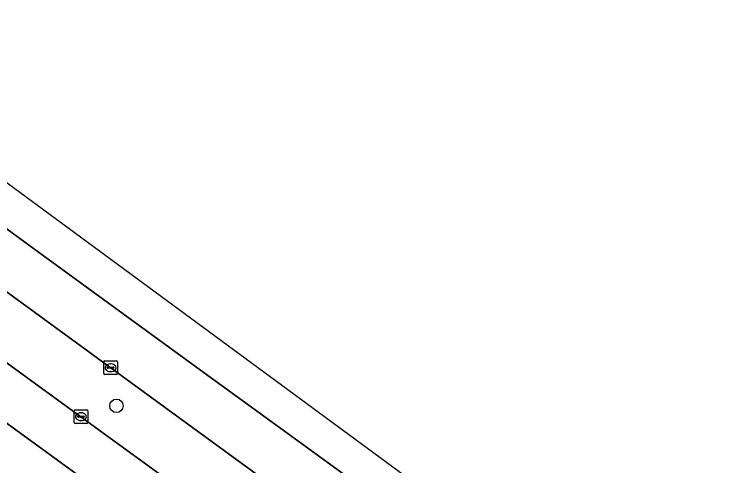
# Model space of a CAD drawing. Extents: x 159039 to 160102, y 381214 to 382524.
# Drawn here: x 159868.6 to 159920.8, y 382318.1 to 382351 of the extents above; entities that cross this region are included whole.
import ezdxf

# ---------------------------------------------------------------- set-up
doc = ezdxf.new("R2010")
doc.units = 0
for name, color, linetype in [('IMGEO_Berm_groen', 7, 'Continuous'), ('IMGEO_Boom', 7, 'Continuous'), ('IMGEO_Kolk', 7, 'Continuous'), ('IMGEO_Rijbaan_lokaal_gesloten', 7, 'Continuous'), ('IMGEO_Rijbaan_lokaal_open', 7, 'Continuous'), ('IMGEO_Rijbaan_regionaal_gesloten', 7, 'Continuous')]:
    doc.layers.add(name, color=color, linetype=linetype)

msp = doc.modelspace()

# ---------------------------------------------------------------- linework, layer by layer
at = {"layer": 'IMGEO_Berm_groen'}
for points in [[(159951.408, 382270.111), (159950.255, 382270.973), (159942.86, 382276.362), (159898.832, 382308.266), (159879.476, 382322.389), (159862.74, 382334.601), (159851.859, 382342.552), (159851.467, 382342.838), (159848.225, 382345.207), (159847.909, 382345.438), (159842.302, 382349.754), (159825.931, 382361.611), (159744.721, 382421.135)], [(159814.386, 382364.635), (159823.95, 382357.69), (159839.763, 382346.189), (159845.434, 382342.048), (159845.746, 382341.819), (159848.991, 382339.449), (159849.389, 382339.159), (159855.959, 382334.361), (159873.422, 382321.67), (159887.61, 382311.346), (159900.987, 382301.618), (159914.337, 382291.879), (159928.499, 382281.523), (159941.854, 382271.835), (159958.631, 382259.627), (159959.363, 382259.335), (159961.321, 382259.474), (159962.021, 382259.918), (159962.132, 382260.303), (159962.029, 382260.631), (159959.726, 382262.945), (159955.115, 382267.122)]]:
    msp.add_lwpolyline(points, dxfattribs=at)
at = {"layer": 'IMGEO_Boom'}
msp.add_circle((159876.002, 382322.46), 0.489, dxfattribs=at)
at = {"layer": 'IMGEO_Kolk'}
for p, q in [((159875.073, 382324.81), (159875.073, 382325.662)), ((159875.148, 382325.736), (159876, 382325.736)), ((159876.074, 382325.662), (159876.074, 382324.81)), ((159875.332, 382325.23), (159875.332, 382325.242)), ((159875.77, 382325.193), (159875.372, 382325.193)), ((159875.375, 382325.279), (159875.773, 382325.279)), ((159875.561, 382325.516), (159875.586, 382325.516)), ((159875.816, 382325.242), (159875.816, 382325.23)), ((159876, 382324.736), (159875.148, 382324.736)), ((159875.584, 382324.956), (159875.559, 382324.956)), ((159872.921, 382321.245), (159872.921, 382322.097)), ((159872.996, 382322.171), (159873.848, 382322.171)), ((159873.409, 382321.951), (159873.434, 382321.951)), ((159873.922, 382322.097), (159873.922, 382321.245)), ((159873.18, 382321.665), (159873.18, 382321.677)), ((159873.618, 382321.628), (159873.22, 382321.628)), ((159873.223, 382321.714), (159873.621, 382321.714)), ((159873.664, 382321.677), (159873.664, 382321.665)), ((159873.848, 382321.171), (159872.996, 382321.171)), ((159873.432, 382321.391), (159873.407, 382321.391))]:
    msp.add_line(p, q, dxfattribs=at)
for points in [[(159875.073, 382324.81), (159875.073, 382325.662)], [(159875.148, 382325.736), (159876, 382325.736)], [(159876.074, 382325.662), (159876.074, 382324.81)], [(159876, 382324.736), (159875.148, 382324.736)], [(159872.921, 382321.245), (159872.921, 382322.097)], [(159872.996, 382322.171), (159873.848, 382322.171)], [(159873.922, 382322.097), (159873.922, 382321.245)], [(159873.848, 382321.171), (159872.996, 382321.171)]]:
    msp.add_lwpolyline(points, dxfattribs=at)
for centre, radius, start, end in [((159875.15, 382325.66), 0.0765, 91.552, 178.448), ((159875.15, 382325.66), 0.0765, 91.552, 178.448), ((159875.998, 382325.66), 0.0765, 1.552, 88.448), ((159875.998, 382325.66), 0.0765, 1.552, 88.448), ((159875.372, 382325.239), 0.0403, 85.8775, 175.7526), ((159875.369, 382325.229), 0.0366, 178.938, 274.7102), ((159875.773, 382325.236), 0.043, 264.8664, 352.4533), ((159875.777, 382325.241), 0.0386, 1.7309, 96.639), ((159875.15, 382324.812), 0.0765, 181.552, 268.448), ((159875.15, 382324.812), 0.0765, 181.552, 268.448), ((159875.998, 382324.812), 0.0765, 271.552, 358.448), ((159875.998, 382324.812), 0.0765, 271.552, 358.448), ((159872.998, 382322.095), 0.0765, 91.552, 178.448), ((159872.998, 382322.095), 0.0765, 91.552, 178.448), ((159873.846, 382322.095), 0.0765, 1.552, 88.448), ((159873.846, 382322.095), 0.0765, 1.552, 88.448), ((159873.22, 382321.674), 0.0403, 85.8775, 175.7526), ((159873.217, 382321.664), 0.0366, 178.938, 274.7102), ((159873.621, 382321.671), 0.043, 264.8664, 352.4533), ((159873.625, 382321.676), 0.0386, 1.7309, 96.639), ((159872.998, 382321.247), 0.0765, 181.552, 268.448), ((159872.998, 382321.247), 0.0765, 181.552, 268.448), ((159873.846, 382321.247), 0.0765, 271.552, 358.448), ((159873.846, 382321.247), 0.0765, 271.552, 358.448)]:
    msp.add_arc(centre, radius, start, end, dxfattribs=at)
for centre, major_axis, ratio, start_param, end_param in [((159875.56, 382325.236), (-0.387, 0.002), 0.722429, 4.712389, 7.853982), ((159875.585, 382325.236), (-0.39, 0.002), 0.717154, 1.570796, 4.712389), ((159873.408, 382321.671), (-0.387, 0.002), 0.722429, 4.712389, 7.853982), ((159873.433, 382321.671), (-0.39, 0.002), 0.717154, 1.570796, 4.712389)]:
    msp.add_ellipse(centre, major_axis=major_axis, ratio=ratio, start_param=start_param, end_param=end_param, dxfattribs=at)
at = {"layer": 'IMGEO_Rijbaan_lokaal_gesloten'}
msp.add_lwpolyline([(159867.707, 382317.081), (159869.938, 382315.452), (159882.52, 382306.304), (159896.64, 382295.974), (159910.01, 382286.237), (159924.195, 382275.892), (159931.071, 382270.91), (159936.658, 382266.862), (159937.573, 382266.199), (159950.94, 382256.441), (159959.848, 382250), (159962.347, 382248.193), (159964.399, 382250.985), (159963.943, 382251.311), (159860.098, 382326.954)], dxfattribs=at)
at = {"layer": 'IMGEO_Rijbaan_lokaal_open'}
for points in [[(159887.61, 382311.346), (159873.422, 382321.67), (159855.959, 382334.361), (159849.389, 382339.159), (159848.991, 382339.449), (159845.746, 382341.819), (159845.434, 382342.048), (159839.763, 382346.189), (159823.95, 382357.69), (159814.386, 382364.635)], [(159860.098, 382326.954), (159963.943, 382251.311), (159964.399, 382250.985), (159964.795, 382250.701)]]:
    msp.add_lwpolyline(points, dxfattribs=at)
at = {"layer": 'IMGEO_Rijbaan_regionaal_gesloten'}
for points in [[(159744.721, 382421.135), (159825.931, 382361.611), (159842.302, 382349.754), (159847.909, 382345.438), (159848.225, 382345.207), (159851.467, 382342.838), (159851.859, 382342.552), (159862.74, 382334.601), (159879.476, 382322.389), (159898.832, 382308.266), (159942.86, 382276.362), (159950.255, 382270.973), (159951.408, 382270.111), (159951.455, 382270.099), (159985.831, 382245.041), (160011.012, 382226.564), (160019.615, 382220.31)], [(160036.51, 382215.348), (160025.94, 382222.356), (159867.694, 382338.938), (159782.66, 382401.584), (159778.718, 382405.449)], [(159935.563, 382286.156), (159910.26, 382304.565), (159891.241, 382318.424), (159881.592, 382325.454), (159869.972, 382333.921), (159854.064, 382345.58), (159850.441, 382348.236), (159848.153, 382349.977), (159841.784, 382354.652), (159834.514, 382359.988), (159831.443, 382362.135), (159828.23, 382364.509), (159825.056, 382366.853), (159821.779, 382369.219), (159818.555, 382371.583), (159815.33, 382373.948), (159812.105, 382376.312), (159808.836, 382378.709), (159805.64, 382381.03), (159802.363, 382383.409), (159799.22, 382385.757), (159795.96, 382388.126)], [(159795.96, 382388.126), (159799.22, 382385.757), (159802.363, 382383.409), (159805.64, 382381.03), (159808.836, 382378.709), (159812.105, 382376.312), (159815.33, 382373.948), (159818.555, 382371.583), (159821.779, 382369.219), (159825.056, 382366.853), (159828.23, 382364.509), (159831.443, 382362.135), (159834.514, 382359.988), (159841.784, 382354.652), (159848.153, 382349.977), (159850.441, 382348.236), (159854.064, 382345.58), (159869.972, 382333.921), (159881.592, 382325.454), (159891.241, 382318.424), (159910.26, 382304.565), (159935.563, 382286.156)]]:
    msp.add_lwpolyline(points, dxfattribs=at)

doc.saveas('drawing.dxf')
